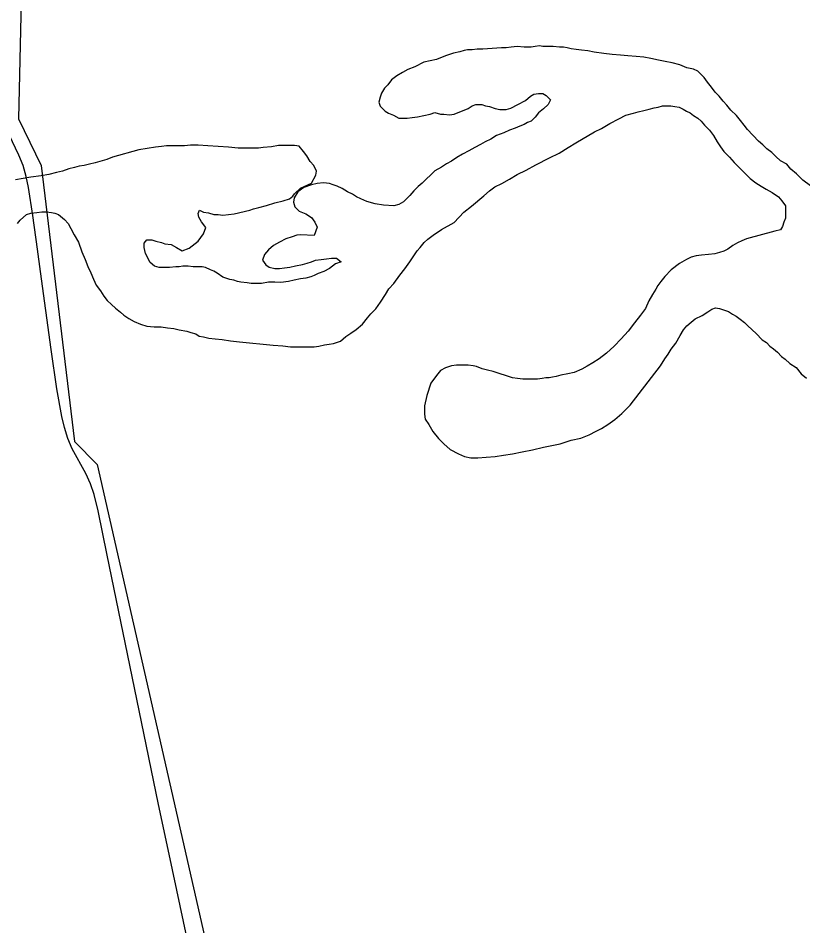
# Model space of a CAD drawing. Extents: x 2.1 to 73.9, y 4 to 26.
# Drawn here: x 46.5954 to 46.8111, y 18.8225 to 19.0719 of the extents above; entities that cross this region are included whole.
import ezdxf

# ---------------------------------------------------------------- set-up
doc = ezdxf.new("R2010")
doc.units = 0
for name, color, linetype in [('GM_X_Major_River', 7, 'Continuous'), ('GM_X_Minor_River', 7, 'Continuous'), ('GM_X_Township_Road', 7, 'Continuous')]:
    doc.layers.add(name, color=color, linetype=linetype)

msp = doc.modelspace()

# ---------------------------------------------------------------- linework, layer by layer
at = {"layer": 'GM_X_Major_River'}
for points in [[(46.79022, 19.04794), (46.78927, 19.04908), (46.78814, 19.05042), (46.787, 19.05156), (46.78605, 19.05289), (46.78491, 19.05423), (46.78396, 19.05556), (46.78225, 19.05728), (46.78111, 19.05785), (46.77921, 19.05823), (46.77731, 19.059), (46.77522, 19.05958), (46.77332, 19.05996), (46.77142, 19.06035), (46.76933, 19.06074), (46.76743, 19.06112), (46.76534, 19.06132), (46.76306, 19.06152), (46.76097, 19.06171), (46.75869, 19.06191), (46.75641, 19.06211), (46.75374, 19.06249), (46.75203, 19.06288), (46.75032, 19.06307), (46.7488, 19.06327), (46.74747, 19.06346), (46.74633, 19.06366), (46.74538, 19.06385), (46.74424, 19.06385), (46.74253, 19.06405), (46.74139, 19.06405), (46.73968, 19.06406), (46.73873, 19.06425), (46.73758, 19.06406), (46.73644, 19.06387), (46.73454, 19.06388), (46.73264, 19.06408), (46.73093, 19.06389), (46.7296, 19.06371), (46.72827, 19.06371), (46.72313, 19.06335), (46.72161, 19.06335), (46.72028, 19.06316), (46.71895, 19.06317), (46.718, 19.06298), (46.71686, 19.0626), (46.71514, 19.06223), (46.71286, 19.06148), (46.71039, 19.06053), (46.70696, 19.05978), (46.70449, 19.05846), (46.70259, 19.05771), (46.70106, 19.05695), (46.69954, 19.056), (46.69802, 19.05487), (46.69707, 19.05354), (46.69611, 19.05259), (46.69535, 19.05127), (46.69497, 19.05013), (46.69458, 19.0488), (46.69496, 19.04766), (46.69629, 19.04632), (46.69724, 19.04575), (46.69857, 19.04517), (46.70009, 19.04441), (46.70123, 19.04441), (46.70237, 19.0444), (46.7037, 19.04459), (46.70522, 19.04477), (46.70694, 19.04515), (46.70865, 19.04552), (46.70998, 19.0459), (46.7115, 19.04552), (46.71245, 19.04551), (46.71397, 19.04532), (46.7153, 19.0455), (46.71911, 19.04701), (46.72025, 19.04777), (46.7212, 19.04815), (46.72291, 19.04814), (46.72386, 19.04776), (46.725, 19.04757), (46.72652, 19.04699), (46.72785, 19.0468), (46.72957, 19.04679), (46.7309, 19.04717), (46.7328, 19.04811), (46.7349, 19.04925), (46.73623, 19.05038), (46.73718, 19.05095), (46.73851, 19.05114), (46.73965, 19.05113), (46.7406, 19.05056), (46.74174, 19.04942), (46.74117, 19.04809), (46.73983, 19.04695), (46.7385, 19.04582), (46.73755, 19.04468), (46.73641, 19.04354), (46.73545, 19.04316), (46.7345, 19.0426)], [(46.68096, 18.98232), (46.6821, 18.98251), (46.684, 18.98307), (46.68553, 18.9844), (46.68686, 18.98534), (46.68838, 18.98629), (46.6901, 18.9878), (46.69143, 18.98951), (46.69238, 18.99065), (46.69372, 18.99197), (46.69505, 18.99387), (46.69639, 18.99596), (46.69734, 18.99747), (46.69867, 18.99899), (46.70039, 19.00127), (46.70173, 19.00297), (46.70306, 19.00487), (46.7042, 19.00658), (46.70516, 19.0079), (46.70592, 19.00885), (46.70706, 19.01018), (46.70801, 19.01113), (46.70954, 19.01226), (46.71182, 19.01378), (46.71525, 19.01567), (46.71792, 19.01851), (46.72001, 19.02021), (46.72344, 19.02305), (46.72496, 19.02438), (46.72648, 19.02552), (46.72839, 19.02646), (46.73048, 19.02759), (46.73257, 19.02892), (46.73505, 19.03005), (46.73771, 19.03156), (46.74152, 19.03345), (46.74418, 19.03477), (46.74666, 19.03629), (46.74875, 19.03761), (46.75389, 19.04064), (46.7558, 19.04158), (46.75808, 19.0429), (46.76055, 19.04423), (46.76246, 19.04517), (46.76455, 19.04574), (46.76588, 19.04611), (46.7674, 19.04649), (46.76892, 19.04686), (46.77026, 19.04724), (46.7714, 19.04743), (46.77254, 19.0478), (46.77368, 19.0478), (46.77482, 19.0478), (46.77596, 19.0476), (46.7771, 19.04741), (46.77824, 19.04684), (46.77919, 19.04626), (46.78014, 19.04588), (46.78109, 19.04512), (46.78223, 19.04435), (46.78318, 19.04359), (46.78413, 19.04245), (46.78546, 19.04111), (46.78659, 19.03959), (46.78754, 19.03787), (46.78849, 19.03654), (46.78944, 19.03521), (46.79096, 19.03368), (46.79228, 19.03216), (46.7938, 19.03063), (46.79532, 19.02911), (46.79665, 19.02777), (46.79817, 19.02663), (46.79969, 19.02567), (46.80102, 19.02491), (46.80273, 19.02395), (46.80444, 19.02281), (46.80538, 19.02167), (46.80633, 19.02033), (46.80633, 19.01938), (46.80633, 19.01824), (46.80633, 19.01691), (46.80594, 19.01577), (46.80556, 19.01463), (46.80499, 19.01369), (46.80347, 19.01331), (46.79567, 19.01124), (46.79434, 19.01068), (46.79319, 19.01011), (46.79186, 19.00935), (46.79053, 19.00841), (46.78939, 19.00784), (46.78825, 19.00746), (46.78691, 19.00709), (46.7852, 19.0069), (46.7833, 19.00672), (46.78178, 19.00653), (46.78045, 19.00616), (46.77912, 19.00559), (46.77721, 19.00446), (46.77493, 19.00275)], [(46.81319, 19.02582), (46.8111, 19.02735), (46.80939, 19.02907), (46.80787, 19.0304), (46.80673, 19.03173), (46.80503, 19.03269), (46.8037, 19.03383), (46.80256, 19.03498), (46.80123, 19.03593), (46.80009, 19.03708), (46.79895, 19.03803), (46.79591, 19.04127), (46.79497, 19.04241), (46.79402, 19.04375), (46.79288, 19.04508), (46.79136, 19.04661), (46.79022, 19.04794)], [(46.7345, 19.0426), (46.73336, 19.04222), (46.73203, 19.04165), (46.73051, 19.04109), (46.72898, 19.04033), (46.72689, 19.03958), (46.72537, 19.03863), (46.72385, 19.03788), (46.72251, 19.03712), (46.72099, 19.03636), (46.71928, 19.03542), (46.71756, 19.03447), (46.71604, 19.03353), (46.71452, 19.03258), (46.71319, 19.03183), (46.71185, 19.03088), (46.70995, 19.02994), (46.70652, 19.02653), (46.70538, 19.02558), (46.70424, 19.02444), (46.70309, 19.02311), (46.70138, 19.02141), (46.70005, 19.02065), (46.69871, 19.02028), (46.69586, 19.02048), (46.69358, 19.02086), (46.6913, 19.02144), (46.68959, 19.02221), (46.68845, 19.02278), (46.68731, 19.02354), (46.68598, 19.02412), (46.68446, 19.02507), (46.68313, 19.02565), (46.68199, 19.02603), (46.68104, 19.02641), (46.67933, 19.02661), (46.67762, 19.02642), (46.6761, 19.02605), (46.67401, 19.02529), (46.67229, 19.02416), (46.6713, 19.02247), (46.67115, 19.02131), (46.67152, 19.01998), (46.67266, 19.01884), (46.67361, 19.01845), (46.67456, 19.01807), (46.67608, 19.01711), (46.67703, 19.01578), (46.6776, 19.01445), (46.67683, 19.01217), (46.67303, 19.01237), (46.67208, 19.01219), (46.67075, 19.01181), (46.66904, 19.01124), (46.66732, 19.0103), (46.66561, 19.00935), (46.66428, 19.00822), (46.66313, 19.00689), (46.66256, 19.00537), (46.66351, 19.00404), (46.66446, 19.00346), (46.66598, 19.00308), (46.66731, 19.00308), (46.66864, 19.00326), (46.67016, 19.00345), (46.67168, 19.00382), (46.67359, 19.0042), (46.67492, 19.00457), (46.67606, 19.00495), (46.6772, 19.00533), (46.67872, 19.00551), (46.68024, 19.0057), (46.68158, 19.00589), (46.68291, 19.00588), (46.68424, 19.00493), (46.68271, 19.00436), (46.681, 19.00304), (46.67948, 19.00228), (46.67795, 19.00171), (46.67681, 19.00115), (46.67586, 19.00077), (46.67453, 19.00039), (46.67301, 19.00021), (46.6713, 18.99983), (46.66977, 18.99946), (46.66768, 18.99927), (46.66597, 18.99928), (46.66426, 18.99928), (46.66236, 18.99891), (46.66141, 18.99891), (46.66046, 18.99892), (46.65951, 18.99892), (46.65837, 18.99911), (46.65665, 18.99931), (46.6557, 18.9995), (46.65475, 18.99988), (46.65361, 19.00008), (46.65171, 19.00065), (46.65019, 19.0018), (46.64924, 19.00237), (46.64829, 19.00275)], [(46.64829, 19.00275), (46.64696, 19.00333), (46.64601, 19.00352), (46.64487, 19.00352), (46.64354, 19.00353), (46.64221, 19.00372), (46.64069, 19.00373), (46.63974, 19.00354), (46.63879, 19.00354), (46.63708, 19.00336), (46.63556, 19.00336), (46.63423, 19.00337), (46.6329, 19.00375), (46.63176, 19.0047), (46.63043, 19.00718), (46.63005, 19.00889), (46.63005, 19.01003), (46.63082, 19.01098), (46.63215, 19.01097), (46.63329, 19.01059), (46.63481, 19.01021), (46.63576, 19.00982), (46.63747, 19.00963), (46.63899, 19.00886), (46.64051, 19.00791), (46.64241, 19.00866), (46.64489, 19.01056), (46.64641, 19.01264), (46.64699, 19.01435), (46.64585, 19.01587), (46.64509, 19.01721), (46.6449, 19.01816), (46.64528, 19.01911), (46.64642, 19.01853), (46.64775, 19.01834), (46.64927, 19.01795), (46.65041, 19.01795), (46.65174, 19.01776), (46.65327, 19.01794), (46.65479, 19.01813), (46.65916, 19.01907), (46.66011, 19.01944), (46.66164, 19.01982), (46.66373, 19.02038), (46.66601, 19.02114), (46.66829, 19.0217), (46.67001, 19.02226), (46.67097, 19.02296), (46.67143, 19.02363), (46.67307, 19.02518), (46.6761, 19.0265), (46.67724, 19.0287), (46.67744, 19.02984), (46.67668, 19.03137), (46.67573, 19.03251), (46.67478, 19.03403), (46.67383, 19.03518), (46.6727, 19.0367), (46.67136, 19.03689), (46.67022, 19.0369), (46.66889, 19.0369), (46.66699, 19.03691), (46.66509, 19.03653), (46.66281, 19.03635), (46.66148, 19.03616), (46.66015, 19.03617), (46.65824, 19.03617), (46.65596, 19.03618), (46.6533, 19.03638), (46.65045, 19.03658), (46.6476, 19.03677), (46.64494, 19.03697), (46.64284, 19.03698), (46.64113, 19.03679), (46.63923, 19.0368), (46.63809, 19.0368), (46.63714, 19.03681), (46.63619, 19.03681), (46.63486, 19.03662), (46.63315, 19.03644), (46.63086, 19.03607), (46.62858, 19.03569), (46.62135, 19.03362), (46.61983, 19.03306), (46.61793, 19.03249), (46.6166, 19.03212), (46.61507, 19.03174), (46.61355, 19.03137), (46.61222, 19.03118), (46.61089, 19.0308), (46.60937, 19.03043), (46.60766, 19.02986), (46.60594, 19.02949), (46.60385, 19.02892), (46.60176, 19.02855), (46.59891, 19.02818), (46.59681, 19.0278), (46.59472, 19.02743)], [(46.59527, 19.01546), (46.59603, 19.0164), (46.59775, 19.01792), (46.59889, 19.0183), (46.6006, 19.01848), (46.60193, 19.01867), (46.60326, 19.01866), (46.60459, 19.01847), (46.60554, 19.01828), (46.60649, 19.01789), (46.6082, 19.01656), (46.60915, 19.01541), (46.60991, 19.01408), (46.61085, 19.01237), (46.61199, 19.01027), (46.61294, 19.00761), (46.61388, 19.00552), (46.61464, 19.00361), (46.6154, 19.0019), (46.61616, 19.00019), (46.61691, 18.99848), (46.61805, 18.99695), (46.619, 18.99543), (46.61995, 18.99429), (46.62109, 18.99314), (46.62223, 18.99219), (46.62355, 18.99104), (46.6245, 18.99028), (46.62583, 18.98933), (46.62735, 18.98856), (46.62906, 18.9878), (46.63077, 18.98722), (46.63286, 18.98703), (46.63477, 18.98702), (46.63648, 18.98682), (46.63819, 18.98663), (46.63971, 18.98625), (46.6418, 18.98586), (46.64294, 18.98548), (46.64427, 18.98509), (46.64522, 18.98452), (46.64636, 18.98432), (46.64788, 18.98394), (46.64959, 18.98375), (46.65149, 18.98355), (46.65377, 18.98316), (46.65624, 18.98296), (46.66556, 18.98199), (46.66822, 18.98179), (46.67031, 18.98159), (46.67221, 18.98159), (46.67373, 18.98158), (46.67526, 18.98158), (46.67678, 18.98157), (46.67811, 18.98176), (46.67963, 18.98213), (46.68096, 18.98232)], [(46.77493, 19.00275), (46.77321, 19.00086), (46.77207, 18.99953), (46.77131, 18.99839), (46.77073, 18.99744), (46.76978, 18.99593), (46.76883, 18.99422), (46.76787, 18.99213), (46.76654, 18.99023), (46.76482, 18.98815), (46.76311, 18.98587), (46.7612, 18.98379), (46.7593, 18.9817), (46.7572, 18.97981), (46.75511, 18.9783), (46.75339, 18.97716), (46.75187, 18.97621), (46.75035, 18.97546), (46.74826, 18.97452), (46.74654, 18.97414), (46.74464, 18.97377), (46.74331, 18.97339), (46.74236, 18.9732), (46.74141, 18.97302), (46.74046, 18.97302), (46.73951, 18.97283), (46.73817, 18.97264), (46.73703, 18.97265), (46.73608, 18.97265), (46.73513, 18.97265), (46.73418, 18.97266), (46.73266, 18.97285), (46.73133, 18.97305), (46.73019, 18.97343), (46.72715, 18.97439), (46.72601, 18.97477), (46.72449, 18.97516), (46.72297, 18.97554), (46.72145, 18.97612), (46.7205, 18.97631), (46.71917, 18.9765), (46.71746, 18.97651), (46.71594, 18.97651), (46.7146, 18.97633), (46.71289, 18.97576), (46.71156, 18.97501), (46.71042, 18.97368), (46.70889, 18.97159), (46.70774, 18.96818), (46.70717, 18.96533), (46.70716, 18.96305), (46.70735, 18.96171), (46.7083, 18.96019), (46.70944, 18.95829), (46.71096, 18.95638), (46.71247, 18.95486), (46.71418, 18.95333), (46.71646, 18.95218), (46.71817, 18.95142), (46.71988, 18.95103), (46.72178, 18.95103), (46.72407, 18.95121), (46.72654, 18.95139), (46.72882, 18.95177), (46.73129, 18.95214), (46.73396, 18.9527), (46.73681, 18.95326), (46.73985, 18.95401), (46.74442, 18.95495), (46.74746, 18.95589), (46.75012, 18.95645), (46.75241, 18.9574), (46.75431, 18.95834), (46.75583, 18.9591), (46.75755, 18.96023), (46.75945, 18.96156), (46.76135, 18.96326), (46.76364, 18.96554), (46.76612, 18.96876), (46.77203, 18.97634), (46.77317, 18.97824), (46.77412, 18.97957), (46.77489, 18.9809), (46.77622, 18.9826), (46.77737, 18.98469), (46.77832, 18.98621), (46.77927, 18.98735), (46.78041, 18.98829), (46.78156, 18.98924), (46.78346, 18.99018), (46.78498, 18.99113), (46.78612, 18.99189), (46.78708, 18.99226), (46.78822, 18.99207), (46.78936, 18.99169), (46.79069, 18.9913), (46.79183, 18.99054), (46.79278, 18.98996), (46.79392, 18.9892), (46.79505, 18.98825), (46.796, 18.98729)], [(46.796, 18.98729), (46.79828, 18.9852), (46.79999, 18.98348), (46.80113, 18.98272), (46.80208, 18.98176), (46.80303, 18.981), (46.80417, 18.98005), (46.8053, 18.9789), (46.80625, 18.97814), (46.80758, 18.977), (46.80929, 18.97585), (46.81062, 18.97414), (46.81214, 18.97299)]]:
    msp.add_lwpolyline(points, dxfattribs=at)
at = {"layer": 'GM_X_Minor_River'}
msp.add_lwpolyline([(46.60821, 19.6038), (46.59551, 19.04415), (46.60176, 19.0314), (46.61094, 18.95554), (46.6172, 18.94925), (46.66663, 18.73187), (46.7097, 18.68232), (46.805, 18.10511)], dxfattribs=at)
at = {"layer": 'GM_X_Township_Road'}
msp.add_lwpolyline([(46.64602, 18.79961), (46.63696, 18.84215), (46.63405, 18.85583), (46.62869, 18.88168), (46.61988, 18.92428), (46.61743, 18.93647), (46.61633, 18.94099), (46.61533, 18.94393), (46.61407, 18.94676), (46.61031, 18.95355), (46.60911, 18.95641), (46.60815, 18.95936), (46.60743, 18.96238), (46.60606, 18.97002), (46.60449, 18.98078), (46.60304, 18.99155), (46.6016, 19.00229), (46.60075, 19.00843), (46.5995, 19.01766), (46.59831, 19.02533), (46.59768, 19.02837), (46.59678, 19.03133), (46.59562, 19.03421), (46.59294, 19.03982)], dxfattribs=at)

doc.saveas('drawing.dxf')
